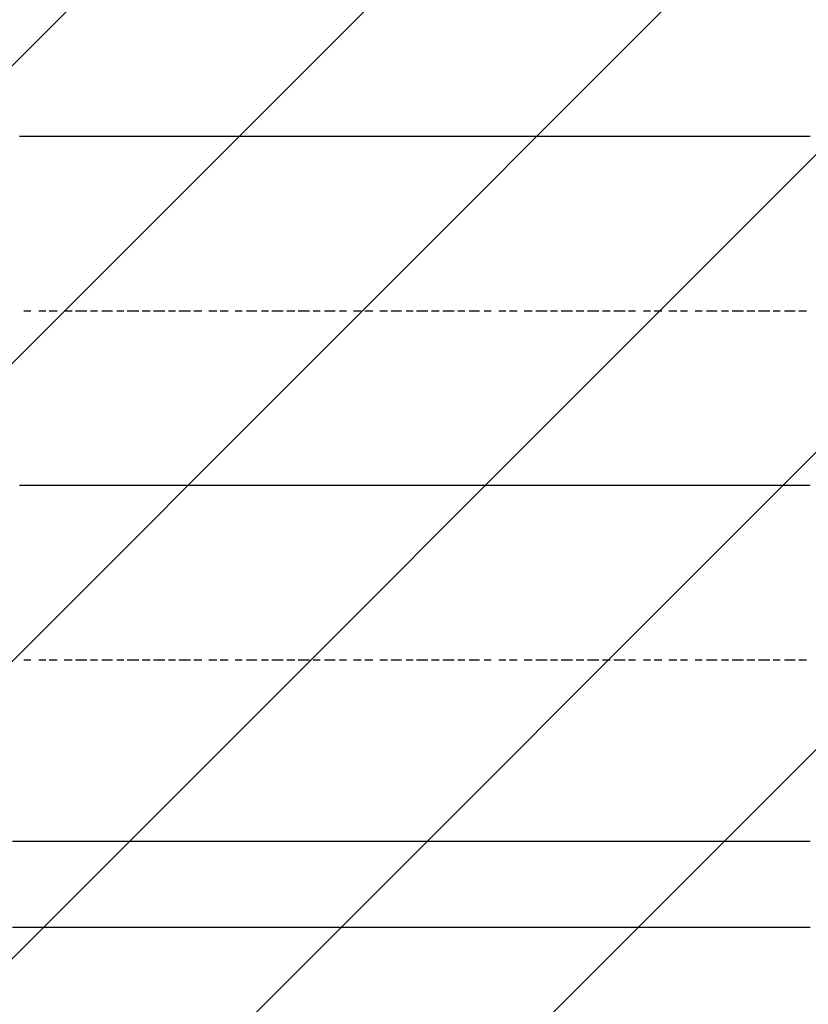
# Model space of a CAD drawing. Extents: x 997 to 109698, y 921 to 94021.
# Tile 506 of 656: x 20085 to 20985, y 45047 to 46170. Entities that reach past the tile are written whole.
import ezdxf

# ---------------------------------------------------------------- set-up
doc = ezdxf.new("R2010")
doc.units = 0
doc.header["$MEASUREMENT"] = 0
doc.layers.add('12', color=7, linetype='CONTINUOUS')
doc.layers.add('28', color=7, linetype='CONTINUOUS')

msp = doc.modelspace()

# ---------------------------------------------------------------- linework, layer by layer
at = {"layer": '12', "color": 5}
for p, q in [((20084.630503, 46036.563401), (20097.630503, 46036.563401)), ((20097.630503, 46036.563401), (20106.630503, 46036.563401)), ((20106.630503, 46036.563401), (20114.630503, 46036.563401)), ((20114.630503, 46036.563401), (20127.630503, 46036.563401)), ((20127.630503, 46036.563401), (20135.630503, 46036.563401)), ((20135.630503, 46036.563401), (20148.630503, 46036.563401)), ((20148.630503, 46036.563401), (20156.630503, 46036.563401)), ((20156.630503, 46036.563401), (20165.630503, 46036.563401)), ((20165.630503, 46036.563401), (20178.630503, 46036.563401)), ((20178.630503, 46036.563401), (20186.630503, 46036.563401)), ((20186.630503, 46036.563401), (20195.630503, 46036.563401)), ((20195.630503, 46036.563401), (20207.630503, 46036.563401)), ((20207.630503, 46036.563401), (20216.630503, 46036.563401)), ((20216.630503, 46036.563401), (20224.630503, 46036.563401)), ((20224.630503, 46036.563401), (20237.630503, 46036.563401)), ((20237.630503, 46036.563401), (20245.630503, 46036.563401)), ((20245.630503, 46036.563401), (20258.630503, 46036.563401)), ((20258.630503, 46036.563401), (20266.630503, 46036.563401)), ((20266.630503, 46036.563401), (20275.630503, 46036.563401)), ((20275.630503, 46036.563401), (20288.630503, 46036.563401)), ((20288.630503, 46036.563401), (20296.630503, 46036.563401)), ((20296.630503, 46036.563401), (20305.630503, 46036.563401)), ((20305.630503, 46036.563401), (20317.630503, 46036.563401)), ((20317.630503, 46036.563401), (20326.630503, 46036.563401)), ((20326.630503, 46036.563401), (20334.630503, 46036.563401)), ((20334.630503, 46036.563401), (20347.630503, 46036.563401)), ((20347.630503, 46036.563401), (20355.630503, 46036.563401)), ((20355.630503, 46036.563401), (20368.630503, 46036.563401)), ((20368.630503, 46036.563401), (20377.630503, 46036.563401)), ((20377.630503, 46036.563401), (20385.630503, 46036.563401)), ((20385.630503, 46036.563401), (20398.630503, 46036.563401)), ((20398.630503, 46036.563401), (20406.630503, 46036.563401)), ((20406.630503, 46036.563401), (20415.630503, 46036.563401)), ((20415.630503, 46036.563401), (20427.630503, 46036.563401)), ((20427.630503, 46036.563401), (20436.630503, 46036.563401)), ((20436.630503, 46036.563401), (20444.630503, 46036.563401)), ((20444.630503, 46036.563401), (20457.630503, 46036.563401)), ((20457.630503, 46036.563401), (20465.630503, 46036.563401)), ((20465.630503, 46036.563401), (20478.630503, 46036.563401)), ((20478.630503, 46036.563401), (20487.630503, 46036.563401)), ((20487.630503, 46036.563401), (20495.630503, 46036.563401)), ((20495.630503, 46036.563401), (20508.630503, 46036.563401)), ((20508.630503, 46036.563401), (20516.630503, 46036.563401)), ((20516.630503, 46036.563401), (20525.630503, 46036.563401)), ((20525.630503, 46036.563401), (20537.630503, 46036.563401)), ((20537.630503, 46036.563401), (20546.630503, 46036.563401)), ((20546.630503, 46036.563401), (20554.630503, 46036.563401)), ((20554.630503, 46036.563401), (20567.630503, 46036.563401)), ((20567.630503, 46036.563401), (20576.630503, 46036.563401)), ((20576.630503, 46036.563401), (20584.630503, 46036.563401)), ((20584.630503, 46036.563401), (20597.630503, 46036.563401)), ((20597.630503, 46036.563401), (20605.630503, 46036.563401)), ((20605.630503, 46036.563401), (20618.630503, 46036.563401)), ((20618.630503, 46036.563401), (20626.630503, 46036.563401)), ((20626.630503, 46036.563401), (20635.630503, 46036.563401)), ((20635.630503, 46036.563401), (20648.630503, 46036.563401)), ((20648.630503, 46036.563401), (20656.630503, 46036.563401)), ((20656.630503, 46036.563401), (20664.630503, 46036.563401)), ((20664.630503, 46036.563401), (20677.630503, 46036.563401)), ((20677.630503, 46036.563401), (20686.630503, 46036.563401)), ((20686.630503, 46036.563401), (20694.630503, 46036.563401)), ((20694.630503, 46036.563401), (20707.630503, 46036.563401)), ((20707.630503, 46036.563401), (20715.630503, 46036.563401)), ((20715.630503, 46036.563401), (20728.630503, 46036.563401)), ((20728.630503, 46036.563401), (20736.630503, 46036.563401)), ((20736.630503, 46036.563401), (20745.630503, 46036.563401)), ((20745.630503, 46036.563401), (20758.630503, 46036.563401)), ((20758.630503, 46036.563401), (20766.630503, 46036.563401)), ((20766.630503, 46036.563401), (20775.630503, 46036.563401)), ((20775.630503, 46036.563401), (20787.630503, 46036.563401)), ((20787.630503, 46036.563401), (20796.630503, 46036.563401)), ((20796.630503, 46036.563401), (20804.630503, 46036.563401)), ((20804.630503, 46036.563401), (20817.630503, 46036.563401)), ((20817.630503, 46036.563401), (20825.630503, 46036.563401)), ((20825.630503, 46036.563401), (20838.630503, 46036.563401)), ((20838.630503, 46036.563401), (20846.630503, 46036.563401)), ((20846.630503, 46036.563401), (20855.630503, 46036.563401)), ((20855.630503, 46036.563401), (20868.630503, 46036.563401)), ((20868.630503, 46036.563401), (20876.630503, 46036.563401)), ((20876.630503, 46036.563401), (20885.630503, 46036.563401)), ((20885.630503, 46036.563401), (20897.630503, 46036.563401)), ((20897.630503, 46036.563401), (20906.630503, 46036.563401)), ((20906.630503, 46036.563401), (20914.630503, 46036.563401)), ((20914.630503, 46036.563401), (20927.630503, 46036.563401)), ((20927.630503, 46036.563401), (20935.630503, 46036.563401)), ((20935.630503, 46036.563401), (20948.630503, 46036.563401)), ((20948.630503, 46036.563401), (20957.630503, 46036.563401)), ((20957.630503, 46036.563401), (20965.630503, 46036.563401)), ((20965.630503, 46036.563401), (20978.630503, 46036.563401)), ((20978.630503, 46036.563401), (20986.630503, 46036.563401)), ((20084.630503, 45638.563401), (20097.630503, 45638.563401)), ((20097.630503, 45638.563401), (20106.630503, 45638.563401)), ((20106.630503, 45638.563401), (20114.630503, 45638.563401)), ((20114.630503, 45638.563401), (20127.630503, 45638.563401)), ((20127.630503, 45638.563401), (20135.630503, 45638.563401)), ((20135.630503, 45638.563401), (20148.630503, 45638.563401)), ((20148.630503, 45638.563401), (20156.630503, 45638.563401)), ((20156.630503, 45638.563401), (20165.630503, 45638.563401)), ((20165.630503, 45638.563401), (20178.630503, 45638.563401)), ((20178.630503, 45638.563401), (20186.630503, 45638.563401)), ((20186.630503, 45638.563401), (20195.630503, 45638.563401)), ((20195.630503, 45638.563401), (20207.630503, 45638.563401)), ((20207.630503, 45638.563401), (20216.630503, 45638.563401)), ((20216.630503, 45638.563401), (20224.630503, 45638.563401)), ((20224.630503, 45638.563401), (20237.630503, 45638.563401)), ((20237.630503, 45638.563401), (20245.630503, 45638.563401)), ((20245.630503, 45638.563401), (20258.630503, 45638.563401)), ((20258.630503, 45638.563401), (20266.630503, 45638.563401)), ((20266.630503, 45638.563401), (20275.630503, 45638.563401)), ((20275.630503, 45638.563401), (20288.630503, 45638.563401)), ((20288.630503, 45638.563401), (20296.630503, 45638.563401)), ((20296.630503, 45638.563401), (20305.630503, 45638.563401)), ((20305.630503, 45638.563401), (20317.630503, 45638.563401)), ((20317.630503, 45638.563401), (20326.630503, 45638.563401)), ((20326.630503, 45638.563401), (20334.630503, 45638.563401)), ((20334.630503, 45638.563401), (20347.630503, 45638.563401)), ((20347.630503, 45638.563401), (20355.630503, 45638.563401)), ((20355.630503, 45638.563401), (20368.630503, 45638.563401)), ((20368.630503, 45638.563401), (20377.630503, 45638.563401)), ((20377.630503, 45638.563401), (20385.630503, 45638.563401)), ((20385.630503, 45638.563401), (20398.630503, 45638.563401)), ((20398.630503, 45638.563401), (20406.630503, 45638.563401)), ((20406.630503, 45638.563401), (20415.630503, 45638.563401)), ((20415.630503, 45638.563401), (20427.630503, 45638.563401)), ((20427.630503, 45638.563401), (20436.630503, 45638.563401)), ((20436.630503, 45638.563401), (20444.630503, 45638.563401)), ((20444.630503, 45638.563401), (20457.630503, 45638.563401)), ((20457.630503, 45638.563401), (20465.630503, 45638.563401)), ((20465.630503, 45638.563401), (20478.630503, 45638.563401)), ((20478.630503, 45638.563401), (20487.630503, 45638.563401)), ((20487.630503, 45638.563401), (20495.630503, 45638.563401)), ((20495.630503, 45638.563401), (20508.630503, 45638.563401)), ((20508.630503, 45638.563401), (20516.630503, 45638.563401)), ((20516.630503, 45638.563401), (20525.630503, 45638.563401)), ((20525.630503, 45638.563401), (20537.630503, 45638.563401)), ((20537.630503, 45638.563401), (20546.630503, 45638.563401)), ((20546.630503, 45638.563401), (20554.630503, 45638.563401)), ((20554.630503, 45638.563401), (20567.630503, 45638.563401)), ((20567.630503, 45638.563401), (20576.630503, 45638.563401)), ((20576.630503, 45638.563401), (20584.630503, 45638.563401)), ((20584.630503, 45638.563401), (20597.630503, 45638.563401)), ((20597.630503, 45638.563401), (20605.630503, 45638.563401)), ((20605.630503, 45638.563401), (20618.630503, 45638.563401)), ((20618.630503, 45638.563401), (20626.630503, 45638.563401)), ((20626.630503, 45638.563401), (20635.630503, 45638.563401)), ((20635.630503, 45638.563401), (20648.630503, 45638.563401)), ((20648.630503, 45638.563401), (20656.630503, 45638.563401)), ((20656.630503, 45638.563401), (20664.630503, 45638.563401)), ((20664.630503, 45638.563401), (20677.630503, 45638.563401)), ((20677.630503, 45638.563401), (20686.630503, 45638.563401)), ((20686.630503, 45638.563401), (20694.630503, 45638.563401)), ((20694.630503, 45638.563401), (20707.630503, 45638.563401)), ((20707.630503, 45638.563401), (20715.630503, 45638.563401)), ((20715.630503, 45638.563401), (20728.630503, 45638.563401)), ((20728.630503, 45638.563401), (20736.630503, 45638.563401)), ((20736.630503, 45638.563401), (20745.630503, 45638.563401)), ((20745.630503, 45638.563401), (20758.630503, 45638.563401)), ((20758.630503, 45638.563401), (20766.630503, 45638.563401)), ((20766.630503, 45638.563401), (20775.630503, 45638.563401)), ((20775.630503, 45638.563401), (20787.630503, 45638.563401)), ((20787.630503, 45638.563401), (20796.630503, 45638.563401)), ((20796.630503, 45638.563401), (20804.630503, 45638.563401)), ((20804.630503, 45638.563401), (20817.630503, 45638.563401)), ((20817.630503, 45638.563401), (20825.630503, 45638.563401)), ((20825.630503, 45638.563401), (20838.630503, 45638.563401)), ((20838.630503, 45638.563401), (20846.630503, 45638.563401)), ((20846.630503, 45638.563401), (20855.630503, 45638.563401)), ((20855.630503, 45638.563401), (20868.630503, 45638.563401)), ((20868.630503, 45638.563401), (20876.630503, 45638.563401)), ((20876.630503, 45638.563401), (20885.630503, 45638.563401)), ((20885.630503, 45638.563401), (20897.630503, 45638.563401)), ((20897.630503, 45638.563401), (20906.630503, 45638.563401)), ((20906.630503, 45638.563401), (20914.630503, 45638.563401)), ((20914.630503, 45638.563401), (20927.630503, 45638.563401)), ((20927.630503, 45638.563401), (20935.630503, 45638.563401)), ((20935.630503, 45638.563401), (20948.630503, 45638.563401)), ((20948.630503, 45638.563401), (20957.630503, 45638.563401)), ((20957.630503, 45638.563401), (20965.630503, 45638.563401)), ((20965.630503, 45638.563401), (20978.630503, 45638.563401)), ((20978.630503, 45638.563401), (20986.630503, 45638.563401)), ((20076.630503, 45232.563401), (20089.630503, 45232.563401)), ((20089.630503, 45232.563401), (20097.630503, 45232.563401)), ((20097.630503, 45232.563401), (20110.630503, 45232.563401)), ((20110.630503, 45232.563401), (20118.630503, 45232.563401)), ((20118.630503, 45232.563401), (20127.630503, 45232.563401)), ((20127.630503, 45232.563401), (20140.630503, 45232.563401)), ((20140.630503, 45232.563401), (20148.630503, 45232.563401)), ((20148.630503, 45232.563401), (20156.630503, 45232.563401)), ((20156.630503, 45232.563401), (20169.630503, 45232.563401)), ((20169.630503, 45232.563401), (20178.630503, 45232.563401)), ((20178.630503, 45232.563401), (20186.630503, 45232.563401)), ((20186.630503, 45232.563401), (20199.630503, 45232.563401)), ((20199.630503, 45232.563401), (20207.630503, 45232.563401)), ((20207.630503, 45232.563401), (20220.630503, 45232.563401)), ((20220.630503, 45232.563401), (20228.630503, 45232.563401)), ((20228.630503, 45232.563401), (20237.630503, 45232.563401)), ((20237.630503, 45232.563401), (20250.630503, 45232.563401)), ((20250.630503, 45232.563401), (20258.630503, 45232.563401)), ((20258.630503, 45232.563401), (20266.630503, 45232.563401)), ((20266.630503, 45232.563401), (20279.630503, 45232.563401)), ((20279.630503, 45232.563401), (20288.630503, 45232.563401)), ((20288.630503, 45232.563401), (20296.630503, 45232.563401)), ((20296.630503, 45232.563401), (20309.630503, 45232.563401)), ((20309.630503, 45232.563401), (20317.630503, 45232.563401)), ((20317.630503, 45232.563401), (20326.630503, 45232.563401)), ((20326.630503, 45232.563401), (20338.630503, 45232.563401)), ((20338.630503, 45232.563401), (20347.630503, 45232.563401)), ((20347.630503, 45232.563401), (20360.630503, 45232.563401)), ((20360.630503, 45232.563401), (20368.630503, 45232.563401)), ((20368.630503, 45232.563401), (20377.630503, 45232.563401)), ((20377.630503, 45232.563401), (20389.630503, 45232.563401)), ((20389.630503, 45232.563401), (20398.630503, 45232.563401)), ((20398.630503, 45232.563401), (20406.630503, 45232.563401)), ((20406.630503, 45232.563401), (20419.630503, 45232.563401)), ((20419.630503, 45232.563401), (20427.630503, 45232.563401)), ((20427.630503, 45232.563401), (20436.630503, 45232.563401)), ((20436.630503, 45232.563401), (20449.630503, 45232.563401)), ((20449.630503, 45232.563401), (20457.630503, 45232.563401)), ((20457.630503, 45232.563401), (20470.630503, 45232.563401)), ((20470.630503, 45232.563401), (20478.630503, 45232.563401)), ((20478.630503, 45232.563401), (20487.630503, 45232.563401)), ((20487.630503, 45232.563401), (20499.630503, 45232.563401)), ((20499.630503, 45232.563401), (20508.630503, 45232.563401)), ((20508.630503, 45232.563401), (20516.630503, 45232.563401)), ((20516.630503, 45232.563401), (20529.630503, 45232.563401)), ((20529.630503, 45232.563401), (20537.630503, 45232.563401)), ((20537.630503, 45232.563401), (20546.630503, 45232.563401)), ((20546.630503, 45232.563401), (20559.630503, 45232.563401)), ((20559.630503, 45232.563401), (20567.630503, 45232.563401)), ((20567.630503, 45232.563401), (20580.630503, 45232.563401)), ((20580.630503, 45232.563401), (20588.630503, 45232.563401)), ((20588.630503, 45232.563401), (20597.630503, 45232.563401)), ((20597.630503, 45232.563401), (20609.630503, 45232.563401)), ((20609.630503, 45232.563401), (20618.630503, 45232.563401)), ((20618.630503, 45232.563401), (20626.630503, 45232.563401)), ((20626.630503, 45232.563401), (20639.630503, 45232.563401)), ((20639.630503, 45232.563401), (20648.630503, 45232.563401)), ((20648.630503, 45232.563401), (20656.630503, 45232.563401)), ((20656.630503, 45232.563401), (20669.630503, 45232.563401)), ((20669.630503, 45232.563401), (20677.630503, 45232.563401)), ((20677.630503, 45232.563401), (20690.630503, 45232.563401)), ((20690.630503, 45232.563401), (20698.630503, 45232.563401)), ((20698.630503, 45232.563401), (20707.630503, 45232.563401)), ((20707.630503, 45232.563401), (20719.630503, 45232.563401)), ((20719.630503, 45232.563401), (20728.630503, 45232.563401)), ((20728.630503, 45232.563401), (20736.630503, 45232.563401)), ((20736.630503, 45232.563401), (20749.630503, 45232.563401)), ((20749.630503, 45232.563401), (20758.630503, 45232.563401)), ((20758.630503, 45232.563401), (20766.630503, 45232.563401)), ((20766.630503, 45232.563401), (20779.630503, 45232.563401)), ((20779.630503, 45232.563401), (20787.630503, 45232.563401)), ((20787.630503, 45232.563401), (20800.630503, 45232.563401)), ((20800.630503, 45232.563401), (20808.630503, 45232.563401)), ((20808.630503, 45232.563401), (20817.630503, 45232.563401)), ((20817.630503, 45232.563401), (20830.630503, 45232.563401)), ((20830.630503, 45232.563401), (20838.630503, 45232.563401)), ((20838.630503, 45232.563401), (20846.630503, 45232.563401)), ((20846.630503, 45232.563401), (20859.630503, 45232.563401)), ((20859.630503, 45232.563401), (20868.630503, 45232.563401)), ((20868.630503, 45232.563401), (20876.630503, 45232.563401)), ((20876.630503, 45232.563401), (20889.630503, 45232.563401)), ((20889.630503, 45232.563401), (20897.630503, 45232.563401)), ((20897.630503, 45232.563401), (20906.630503, 45232.563401)), ((20906.630503, 45232.563401), (20918.630503, 45232.563401)), ((20918.630503, 45232.563401), (20927.630503, 45232.563401)), ((20927.630503, 45232.563401), (20940.630503, 45232.563401)), ((20940.630503, 45232.563401), (20948.630503, 45232.563401)), ((20948.630503, 45232.563401), (20957.630503, 45232.563401)), ((20957.630503, 45232.563401), (20969.630503, 45232.563401)), ((20969.630503, 45232.563401), (20978.630503, 45232.563401)), ((20978.630503, 45232.563401), (20986.630503, 45232.563401))]:
    msp.add_line(p, q, dxfattribs=at)
at = {"layer": '12', "color": 1}
for p, q in [((20089.630503, 45837.563401), (20097.630503, 45837.563401)), ((20106.630503, 45837.563401), (20114.630503, 45837.563401)), ((20118.630503, 45837.563401), (20127.630503, 45837.563401)), ((20135.630503, 45837.563401), (20144.630503, 45837.563401)), ((20148.630503, 45837.563401), (20161.630503, 45837.563401)), ((20165.630503, 45837.563401), (20173.630503, 45837.563401)), ((20178.630503, 45837.563401), (20190.630503, 45837.563401)), ((20195.630503, 45837.563401), (20203.630503, 45837.563401)), ((20207.630503, 45837.563401), (20220.630503, 45837.563401)), ((20224.630503, 45837.563401), (20233.630503, 45837.563401)), ((20237.630503, 45837.563401), (20250.630503, 45837.563401)), ((20254.630503, 45837.563401), (20262.630503, 45837.563401)), ((20266.630503, 45837.563401), (20279.630503, 45837.563401)), ((20283.630503, 45837.563401), (20292.630503, 45837.563401)), ((20300.630503, 45837.563401), (20309.630503, 45837.563401)), ((20313.630503, 45837.563401), (20322.630503, 45837.563401)), ((20330.630503, 45837.563401), (20338.630503, 45837.563401)), ((20343.630503, 45837.563401), (20355.630503, 45837.563401)), ((20360.630503, 45837.563401), (20368.630503, 45837.563401)), ((20372.630503, 45837.563401), (20385.630503, 45837.563401)), ((20389.630503, 45837.563401), (20398.630503, 45837.563401)), ((20402.630503, 45837.563401), (20415.630503, 45837.563401)), ((20419.630503, 45837.563401), (20427.630503, 45837.563401)), ((20432.630503, 45837.563401), (20444.630503, 45837.563401)), ((20449.630503, 45837.563401), (20457.630503, 45837.563401)), ((20465.630503, 45837.563401), (20474.630503, 45837.563401)), ((20478.630503, 45837.563401), (20487.630503, 45837.563401)), ((20495.630503, 45837.563401), (20504.630503, 45837.563401)), ((20508.630503, 45837.563401), (20520.630503, 45837.563401)), ((20525.630503, 45837.563401), (20533.630503, 45837.563401)), ((20537.630503, 45837.563401), (20550.630503, 45837.563401)), ((20554.630503, 45837.563401), (20563.630503, 45837.563401)), ((20567.630503, 45837.563401), (20580.630503, 45837.563401)), ((20584.630503, 45837.563401), (20592.630503, 45837.563401)), ((20597.630503, 45837.563401), (20609.630503, 45837.563401)), ((20614.630503, 45837.563401), (20622.630503, 45837.563401)), ((20631.630503, 45837.563401), (20639.630503, 45837.563401)), ((20643.630503, 45837.563401), (20652.630503, 45837.563401)), ((20660.630503, 45837.563401), (20669.630503, 45837.563401)), ((20673.630503, 45837.563401), (20686.630503, 45837.563401)), ((20690.630503, 45837.563401), (20698.630503, 45837.563401)), ((20702.630503, 45837.563401), (20715.630503, 45837.563401)), ((20719.630503, 45837.563401), (20728.630503, 45837.563401)), ((20732.630503, 45837.563401), (20745.630503, 45837.563401)), ((20749.630503, 45837.563401), (20758.630503, 45837.563401)), ((20762.630503, 45837.563401), (20775.630503, 45837.563401)), ((20779.630503, 45837.563401), (20787.630503, 45837.563401)), ((20796.630503, 45837.563401), (20804.630503, 45837.563401)), ((20808.630503, 45837.563401), (20817.630503, 45837.563401)), ((20825.630503, 45837.563401), (20834.630503, 45837.563401)), ((20838.630503, 45837.563401), (20846.630503, 45837.563401)), ((20855.630503, 45837.563401), (20863.630503, 45837.563401)), ((20868.630503, 45837.563401), (20880.630503, 45837.563401)), ((20885.630503, 45837.563401), (20893.630503, 45837.563401)), ((20897.630503, 45837.563401), (20910.630503, 45837.563401)), ((20914.630503, 45837.563401), (20923.630503, 45837.563401)), ((20927.630503, 45837.563401), (20940.630503, 45837.563401)), ((20944.630503, 45837.563401), (20952.630503, 45837.563401)), ((20957.630503, 45837.563401), (20969.630503, 45837.563401)), ((20973.630503, 45837.563401), (20982.630503, 45837.563401)), ((20089.630503, 45439.563401), (20097.630503, 45439.563401)), ((20106.630503, 45439.563401), (20114.630503, 45439.563401)), ((20118.630503, 45439.563401), (20127.630503, 45439.563401)), ((20135.630503, 45439.563401), (20144.630503, 45439.563401)), ((20148.630503, 45439.563401), (20161.630503, 45439.563401)), ((20165.630503, 45439.563401), (20173.630503, 45439.563401)), ((20178.630503, 45439.563401), (20190.630503, 45439.563401)), ((20195.630503, 45439.563401), (20203.630503, 45439.563401)), ((20207.630503, 45439.563401), (20220.630503, 45439.563401)), ((20224.630503, 45439.563401), (20233.630503, 45439.563401)), ((20237.630503, 45439.563401), (20250.630503, 45439.563401)), ((20254.630503, 45439.563401), (20262.630503, 45439.563401)), ((20266.630503, 45439.563401), (20279.630503, 45439.563401)), ((20283.630503, 45439.563401), (20292.630503, 45439.563401)), ((20300.630503, 45439.563401), (20309.630503, 45439.563401)), ((20313.630503, 45439.563401), (20322.630503, 45439.563401)), ((20330.630503, 45439.563401), (20338.630503, 45439.563401)), ((20343.630503, 45439.563401), (20355.630503, 45439.563401)), ((20360.630503, 45439.563401), (20368.630503, 45439.563401)), ((20372.630503, 45439.563401), (20385.630503, 45439.563401)), ((20389.630503, 45439.563401), (20398.630503, 45439.563401)), ((20402.630503, 45439.563401), (20415.630503, 45439.563401)), ((20419.630503, 45439.563401), (20427.630503, 45439.563401)), ((20432.630503, 45439.563401), (20444.630503, 45439.563401)), ((20449.630503, 45439.563401), (20457.630503, 45439.563401)), ((20465.630503, 45439.563401), (20474.630503, 45439.563401)), ((20478.630503, 45439.563401), (20487.630503, 45439.563401)), ((20495.630503, 45439.563401), (20504.630503, 45439.563401)), ((20508.630503, 45439.563401), (20520.630503, 45439.563401)), ((20525.630503, 45439.563401), (20533.630503, 45439.563401)), ((20537.630503, 45439.563401), (20550.630503, 45439.563401)), ((20554.630503, 45439.563401), (20563.630503, 45439.563401)), ((20567.630503, 45439.563401), (20580.630503, 45439.563401)), ((20584.630503, 45439.563401), (20592.630503, 45439.563401)), ((20597.630503, 45439.563401), (20609.630503, 45439.563401)), ((20614.630503, 45439.563401), (20622.630503, 45439.563401)), ((20631.630503, 45439.563401), (20639.630503, 45439.563401)), ((20643.630503, 45439.563401), (20652.630503, 45439.563401)), ((20660.630503, 45439.563401), (20669.630503, 45439.563401)), ((20673.630503, 45439.563401), (20686.630503, 45439.563401)), ((20690.630503, 45439.563401), (20698.630503, 45439.563401)), ((20702.630503, 45439.563401), (20715.630503, 45439.563401)), ((20719.630503, 45439.563401), (20728.630503, 45439.563401)), ((20732.630503, 45439.563401), (20745.630503, 45439.563401)), ((20749.630503, 45439.563401), (20758.630503, 45439.563401)), ((20762.630503, 45439.563401), (20775.630503, 45439.563401)), ((20779.630503, 45439.563401), (20787.630503, 45439.563401)), ((20796.630503, 45439.563401), (20804.630503, 45439.563401)), ((20808.630503, 45439.563401), (20817.630503, 45439.563401)), ((20825.630503, 45439.563401), (20834.630503, 45439.563401)), ((20838.630503, 45439.563401), (20846.630503, 45439.563401)), ((20855.630503, 45439.563401), (20863.630503, 45439.563401)), ((20868.630503, 45439.563401), (20880.630503, 45439.563401)), ((20885.630503, 45439.563401), (20893.630503, 45439.563401)), ((20897.630503, 45439.563401), (20910.630503, 45439.563401)), ((20914.630503, 45439.563401), (20923.630503, 45439.563401)), ((20927.630503, 45439.563401), (20940.630503, 45439.563401)), ((20944.630503, 45439.563401), (20952.630503, 45439.563401)), ((20957.630503, 45439.563401), (20969.630503, 45439.563401)), ((20973.630503, 45439.563401), (20982.630503, 45439.563401))]:
    msp.add_line(p, q, dxfattribs=at)
at = {"layer": '12', "color": 44}
for p, q in [((20076.630503, 45134.563401), (20089.630503, 45134.563401)), ((20089.630503, 45134.563401), (20097.630503, 45134.563401)), ((20097.630503, 45134.563401), (20110.630503, 45134.563401)), ((20110.630503, 45134.563401), (20118.630503, 45134.563401)), ((20118.630503, 45134.563401), (20127.630503, 45134.563401)), ((20127.630503, 45134.563401), (20140.630503, 45134.563401)), ((20140.630503, 45134.563401), (20148.630503, 45134.563401)), ((20148.630503, 45134.563401), (20156.630503, 45134.563401)), ((20156.630503, 45134.563401), (20169.630503, 45134.563401)), ((20169.630503, 45134.563401), (20178.630503, 45134.563401)), ((20178.630503, 45134.563401), (20186.630503, 45134.563401)), ((20186.630503, 45134.563401), (20199.630503, 45134.563401)), ((20199.630503, 45134.563401), (20207.630503, 45134.563401)), ((20207.630503, 45134.563401), (20216.630503, 45134.563401)), ((20216.630503, 45134.563401), (20228.630503, 45134.563401)), ((20228.630503, 45134.563401), (20237.630503, 45134.563401)), ((20237.630503, 45134.563401), (20250.630503, 45134.563401)), ((20250.630503, 45134.563401), (20258.630503, 45134.563401)), ((20258.630503, 45134.563401), (20266.630503, 45134.563401)), ((20266.630503, 45134.563401), (20279.630503, 45134.563401)), ((20279.630503, 45134.563401), (20288.630503, 45134.563401)), ((20288.630503, 45134.563401), (20296.630503, 45134.563401)), ((20296.630503, 45134.563401), (20309.630503, 45134.563401)), ((20309.630503, 45134.563401), (20317.630503, 45134.563401)), ((20317.630503, 45134.563401), (20326.630503, 45134.563401)), ((20326.630503, 45134.563401), (20338.630503, 45134.563401)), ((20338.630503, 45134.563401), (20347.630503, 45134.563401)), ((20347.630503, 45134.563401), (20360.630503, 45134.563401)), ((20360.630503, 45134.563401), (20368.630503, 45134.563401)), ((20368.630503, 45134.563401), (20377.630503, 45134.563401)), ((20377.630503, 45134.563401), (20389.630503, 45134.563401)), ((20389.630503, 45134.563401), (20398.630503, 45134.563401)), ((20398.630503, 45134.563401), (20406.630503, 45134.563401)), ((20406.630503, 45134.563401), (20419.630503, 45134.563401)), ((20419.630503, 45134.563401), (20427.630503, 45134.563401)), ((20427.630503, 45134.563401), (20436.630503, 45134.563401)), ((20436.630503, 45134.563401), (20449.630503, 45134.563401)), ((20449.630503, 45134.563401), (20457.630503, 45134.563401)), ((20457.630503, 45134.563401), (20470.630503, 45134.563401)), ((20470.630503, 45134.563401), (20478.630503, 45134.563401)), ((20478.630503, 45134.563401), (20487.630503, 45134.563401)), ((20487.630503, 45134.563401), (20499.630503, 45134.563401)), ((20499.630503, 45134.563401), (20508.630503, 45134.563401)), ((20508.630503, 45134.563401), (20516.630503, 45134.563401)), ((20516.630503, 45134.563401), (20529.630503, 45134.563401)), ((20529.630503, 45134.563401), (20537.630503, 45134.563401)), ((20537.630503, 45134.563401), (20546.630503, 45134.563401)), ((20546.630503, 45134.563401), (20559.630503, 45134.563401)), ((20559.630503, 45134.563401), (20567.630503, 45134.563401)), ((20567.630503, 45134.563401), (20580.630503, 45134.563401)), ((20580.630503, 45134.563401), (20588.630503, 45134.563401)), ((20588.630503, 45134.563401), (20597.630503, 45134.563401)), ((20597.630503, 45134.563401), (20609.630503, 45134.563401)), ((20609.630503, 45134.563401), (20618.630503, 45134.563401)), ((20618.630503, 45134.563401), (20626.630503, 45134.563401)), ((20626.630503, 45134.563401), (20639.630503, 45134.563401)), ((20639.630503, 45134.563401), (20648.630503, 45134.563401)), ((20648.630503, 45134.563401), (20656.630503, 45134.563401)), ((20656.630503, 45134.563401), (20669.630503, 45134.563401)), ((20669.630503, 45134.563401), (20677.630503, 45134.563401)), ((20677.630503, 45134.563401), (20690.630503, 45134.563401)), ((20690.630503, 45134.563401), (20698.630503, 45134.563401)), ((20698.630503, 45134.563401), (20707.630503, 45134.563401)), ((20707.630503, 45134.563401), (20719.630503, 45134.563401)), ((20719.630503, 45134.563401), (20728.630503, 45134.563401)), ((20728.630503, 45134.563401), (20736.630503, 45134.563401)), ((20736.630503, 45134.563401), (20749.630503, 45134.563401)), ((20749.630503, 45134.563401), (20758.630503, 45134.563401)), ((20758.630503, 45134.563401), (20766.630503, 45134.563401)), ((20766.630503, 45134.563401), (20779.630503, 45134.563401)), ((20779.630503, 45134.563401), (20787.630503, 45134.563401)), ((20787.630503, 45134.563401), (20796.630503, 45134.563401)), ((20796.630503, 45134.563401), (20808.630503, 45134.563401)), ((20808.630503, 45134.563401), (20817.630503, 45134.563401)), ((20817.630503, 45134.563401), (20830.630503, 45134.563401)), ((20830.630503, 45134.563401), (20838.630503, 45134.563401)), ((20838.630503, 45134.563401), (20846.630503, 45134.563401)), ((20846.630503, 45134.563401), (20859.630503, 45134.563401)), ((20859.630503, 45134.563401), (20868.630503, 45134.563401)), ((20868.630503, 45134.563401), (20876.630503, 45134.563401)), ((20876.630503, 45134.563401), (20889.630503, 45134.563401)), ((20889.630503, 45134.563401), (20897.630503, 45134.563401)), ((20897.630503, 45134.563401), (20906.630503, 45134.563401)), ((20906.630503, 45134.563401), (20918.630503, 45134.563401)), ((20918.630503, 45134.563401), (20927.630503, 45134.563401)), ((20927.630503, 45134.563401), (20940.630503, 45134.563401)), ((20940.630503, 45134.563401), (20948.630503, 45134.563401)), ((20948.630503, 45134.563401), (20957.630503, 45134.563401)), ((20957.630503, 45134.563401), (20969.630503, 45134.563401)), ((20969.630503, 45134.563401), (20978.630503, 45134.563401)), ((20978.630503, 45134.563401), (20986.630503, 45134.563401))]:
    msp.add_line(p, q, dxfattribs=at)
at = {"layer": '28', "color": 2}
for p, q in [((14872.636205, 40913.26489), (32645.326553, 58685.955237)), ((14872.636205, 40573.853635), (32984.737808, 58685.955237)), ((14872.636205, 40234.44238), (33324.149063, 58685.955237)), ((14872.636205, 39895.031125), (33663.560318, 58685.955237)), ((14872.636205, 39555.61987), (34002.971573, 58685.955237)), ((14872.636205, 39216.208615), (34342.382828, 58685.955237))]:
    msp.add_line(p, q, dxfattribs=at)

doc.saveas('drawing.dxf')
